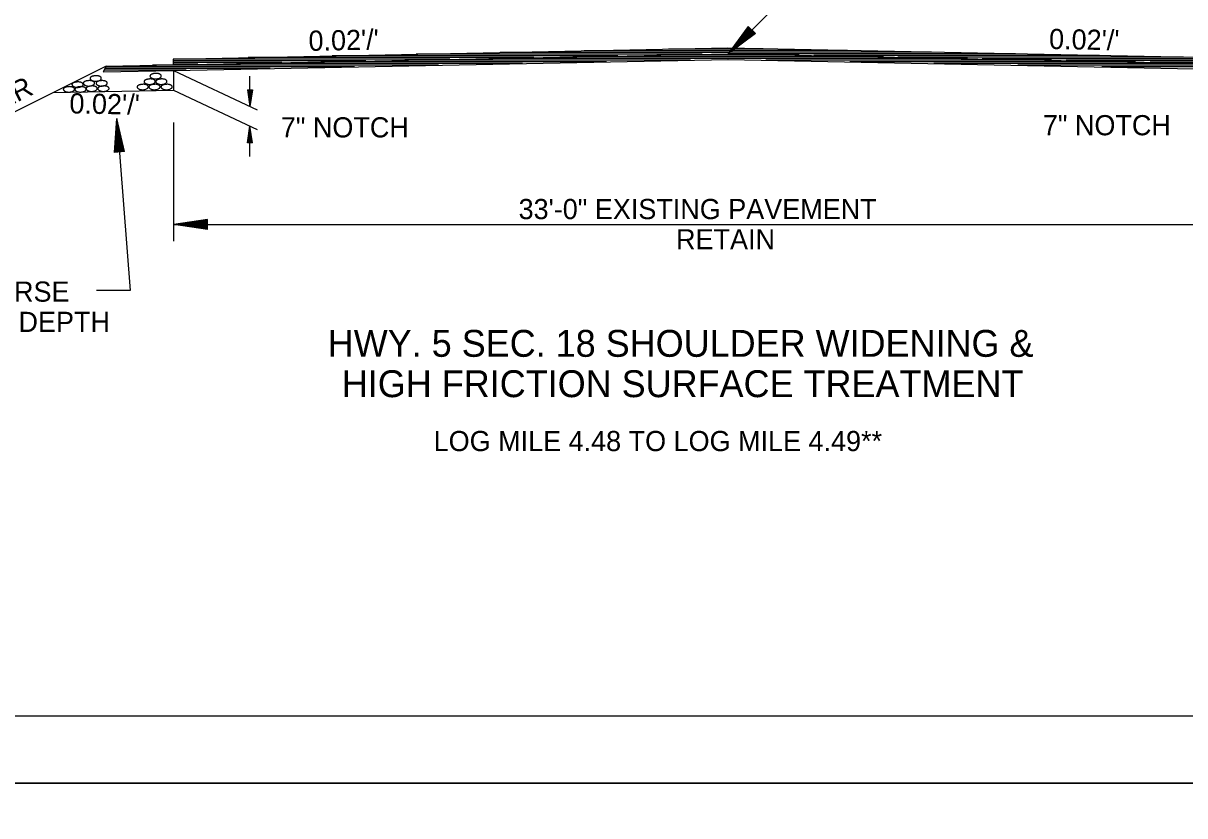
# Model space of a CAD drawing. Extents: x 2263886 to 2266026, y -3122850 to -3121850.
# Drawn here: x 2265382.12 to 2265416.66, y -3122444.79 to -3122421.22 of the extents above; entities that cross this region are included whole.
import ezdxf

# ---------------------------------------------------------------- set-up
doc = ezdxf.new("R2010")
doc.units = 0
for name, color, linetype in [('_CIVIL_CONSTRUCTION', 7, 'Continuous'), ('R_Border Notes', 7, 'Continuous'), ('R_Border Prem', 7, 'Continuous'), ('R_Draft', 7, 'Continuous')]:
    doc.layers.add(name, color=color, linetype=linetype)

msp = doc.modelspace()

# ---------------------------------------------------------------- linework, layer by layer
at = {"layer": '_CIVIL_CONSTRUCTION'}
for p, q in [((2265359.022, -3122443.82), (2265525.688, -3122443.82)), ((2265359.025, -3122443.817), (2265525.692, -3122443.817))]:
    msp.add_line(p, q, dxfattribs=at)
for points in [[(2265359.022, -3122337.151), (2265525.692, -3122337.151), (2265525.692, -3122443.82), (2265359.022, -3122443.82)], [(2265482.186, -3122339.098), (2265482.186, -3122344.038), (2265500.052, -3122344.038), (2265500.052, -3122345.498), (2265511.651, -3122345.498), (2265511.651, -3122357.664), (2265523.316, -3122357.664), (2265523.316, -3122441.828), (2265365.226, -3122441.828), (2265365.226, -3122339.098)], [(2265359.018, -3122443.82), (2265525.688, -3122443.82), (2265525.688, -3122550.488), (2265359.018, -3122550.488)]]:
    msp.add_lwpolyline(points, close=True, dxfattribs=at)
at = {"layer": 'R_Border Notes'}
for p, q in [((2265386.579, -3122422.287), (2265403.075, -3122421.957)), ((2265403.075, -3122421.957), (2265419.572, -3122422.287)), ((2265386.579, -3122422.287), (2265386.582, -3122422.457)), ((2265394.805, -3122422.292), (2265386.579, -3122422.292)), ((2265386.582, -3122422.457), (2265403.079, -3122422.127)), ((2265386.585, -3122422.627), (2265403.082, -3122422.297)), ((2265397.305, -3122422.242), (2265388.805, -3122422.242)), ((2265399.804, -3122422.192), (2265391.304, -3122422.192)), ((2265402.304, -3122422.142), (2265393.804, -3122422.142)), ((2265403.104, -3122422.092), (2265396.303, -3122422.092)), ((2265403.141, -3122422.042), (2265398.803, -3122422.042)), ((2265403.178, -3122421.992), (2265401.302, -3122421.992)), ((2265403.075, -3122422.297), (2265419.572, -3122422.627)), ((2265403.079, -3122422.127), (2265419.575, -3122422.457)), ((2265411.623, -3122422.128), (2265403.13, -3122422.128)), ((2265409.124, -3122422.078), (2265403.145, -3122422.078)), ((2265406.625, -3122422.028), (2265403.213, -3122422.028)), ((2265404.125, -3122421.978), (2265403.28, -3122421.978)), ((2265414.123, -3122422.178), (2265405.63, -3122422.178)), ((2265416.622, -3122422.228), (2265408.129, -3122422.228)), ((2265419.122, -3122422.278), (2265410.629, -3122422.278)), ((2265384.582, -3122422.497), (2265375.74, -3122426.918)), ((2265384.582, -3122422.497), (2265384.496, -3122422.668)), ((2265384.496, -3122422.668), (2265386.585, -3122422.627)), ((2265384.582, -3122422.497), (2265386.582, -3122422.457)), ((2265392.306, -3122422.342), (2265386.58, -3122422.342)), ((2265389.806, -3122422.392), (2265386.581, -3122422.392)), ((2265387.307, -3122422.442), (2265386.582, -3122422.442)), ((2265386.585, -3122422.627), (2265386.585, -3122423.21)), ((2265419.573, -3122422.328), (2265413.128, -3122422.328)), ((2265419.574, -3122422.378), (2265415.628, -3122422.378)), ((2265383.013, -3122423.281), (2265386.585, -3122423.21))]:
    msp.add_line(p, q, dxfattribs=at)
at = {"layer": 'R_Border Prem'}
for p, q in [((2265403.079, -3122422.127), (2265404.829, -3122420.377)), ((2265403.68, -3122421.313), (2265403.079, -3122422.127)), ((2265403.892, -3122421.526), (2265403.079, -3122422.127)), ((2265403.697, -3122421.331), (2265403.197, -3122422.009)), ((2265403.874, -3122421.508), (2265403.197, -3122422.009)), ((2265403.715, -3122421.349), (2265403.318, -3122421.887)), ((2265403.856, -3122421.49), (2265403.318, -3122421.887)), ((2265403.733, -3122421.367), (2265403.436, -3122421.769)), ((2265403.838, -3122421.472), (2265403.436, -3122421.769)), ((2265403.751, -3122421.385), (2265403.556, -3122421.649)), ((2265403.82, -3122421.454), (2265403.556, -3122421.649)), ((2265403.769, -3122421.403), (2265403.674, -3122421.531)), ((2265403.802, -3122421.436), (2265403.674, -3122421.531)), ((2265403.892, -3122421.526), (2265403.68, -3122421.313)), ((2265410.194, -3122422.269), (2265395.963, -3122422.269)), ((2265407.695, -3122422.219), (2265398.463, -3122422.219)), ((2265405.195, -3122422.169), (2265400.962, -3122422.169)), ((2265386.967, -3122422.619), (2265384.521, -3122422.619)), ((2265389.466, -3122422.569), (2265384.546, -3122422.569)), ((2265391.966, -3122422.519), (2265384.571, -3122422.519)), ((2265394.465, -3122422.469), (2265385.965, -3122422.469)), ((2265386.585, -3122422.627), (2265389.073, -3122423.799)), ((2265396.965, -3122422.419), (2265388.465, -3122422.419)), ((2265399.464, -3122422.369), (2265390.964, -3122422.369)), ((2265401.964, -3122422.319), (2265393.464, -3122422.319)), ((2265412.693, -3122422.319), (2265404.2, -3122422.319)), ((2265415.193, -3122422.369), (2265406.698, -3122422.369)), ((2265417.692, -3122422.419), (2265409.197, -3122422.419)), ((2265420.192, -3122422.469), (2265411.695, -3122422.469)), ((2265421.586, -3122422.519), (2265414.194, -3122422.519)), ((2265388.86, -3122423.698), (2265388.86, -3122422.798)), ((2265386.585, -3122423.21), (2265389.073, -3122424.382)), ((2265388.785, -3122423.198), (2265388.86, -3122423.698)), ((2265388.785, -3122423.198), (2265388.935, -3122423.198)), ((2265388.798, -3122423.198), (2265388.86, -3122423.615)), ((2265388.811, -3122423.198), (2265388.86, -3122423.529)), ((2265388.823, -3122423.198), (2265388.86, -3122423.446)), ((2265388.836, -3122423.198), (2265388.86, -3122423.361)), ((2265388.849, -3122423.198), (2265388.86, -3122423.277)), ((2265388.935, -3122423.198), (2265388.86, -3122423.698)), ((2265388.885, -3122423.198), (2265388.86, -3122423.361)), ((2265388.91, -3122423.198), (2265388.86, -3122423.529)), ((2265388.923, -3122423.198), (2265388.86, -3122423.615)), ((2265388.898, -3122423.198), (2265388.86, -3122423.446)), ((2265388.872, -3122423.198), (2265388.86, -3122423.277)), ((2265384.833, -3122425.063), (2265384.905, -3122424.054)), ((2265384.858, -3122425.061), (2265384.918, -3122424.221)), ((2265384.905, -3122424.054), (2265385.302, -3122429.167)), ((2265385.132, -3122425.04), (2265384.905, -3122424.054)), ((2265385.107, -3122425.042), (2265384.918, -3122424.221)), ((2265386.602, -3122427.704), (2265386.602, -3122424.175)), ((2265388.785, -3122424.782), (2265388.86, -3122424.282)), ((2265388.798, -3122424.782), (2265388.86, -3122424.365)), ((2265388.935, -3122424.782), (2265388.86, -3122424.282)), ((2265388.86, -3122425.182), (2265388.86, -3122424.282)), ((2265388.923, -3122424.782), (2265388.86, -3122424.365)), ((2265384.883, -3122425.059), (2265384.931, -3122424.392)), ((2265384.908, -3122425.057), (2265384.944, -3122424.558)), ((2265385.082, -3122425.044), (2265384.931, -3122424.392)), ((2265384.934, -3122425.055), (2265384.957, -3122424.727)), ((2265385.057, -3122425.046), (2265384.944, -3122424.558)), ((2265385.031, -3122425.048), (2265384.957, -3122424.727)), ((2265388.811, -3122424.782), (2265388.86, -3122424.451)), ((2265388.823, -3122424.782), (2265388.86, -3122424.535)), ((2265388.836, -3122424.782), (2265388.86, -3122424.619)), ((2265388.849, -3122424.782), (2265388.86, -3122424.703)), ((2265388.91, -3122424.782), (2265388.86, -3122424.451)), ((2265388.898, -3122424.782), (2265388.86, -3122424.535)), ((2265388.885, -3122424.782), (2265388.86, -3122424.619)), ((2265388.872, -3122424.782), (2265388.86, -3122424.703)), ((2265385.132, -3122425.04), (2265384.833, -3122425.063)), ((2265384.959, -3122425.053), (2265384.97, -3122424.894)), ((2265385.006, -3122425.049), (2265384.97, -3122424.894)), ((2265388.935, -3122424.782), (2265388.785, -3122424.782)), ((2265387.602, -3122427.054), (2265386.602, -3122427.204)), ((2265387.602, -3122427.079), (2265386.769, -3122427.204)), ((2265387.602, -3122427.105), (2265386.941, -3122427.204)), ((2265387.602, -3122427.13), (2265387.108, -3122427.204)), ((2265387.602, -3122427.354), (2265387.602, -3122427.054)), ((2265387.602, -3122427.354), (2265386.602, -3122427.204)), ((2265386.602, -3122427.204), (2265419.6, -3122427.204)), ((2265387.602, -3122427.329), (2265386.769, -3122427.204)), ((2265387.602, -3122427.304), (2265386.941, -3122427.204)), ((2265387.602, -3122427.279), (2265387.108, -3122427.204)), ((2265387.602, -3122427.155), (2265387.277, -3122427.204)), ((2265387.602, -3122427.253), (2265387.277, -3122427.204)), ((2265387.602, -3122427.181), (2265387.444, -3122427.204)), ((2265387.602, -3122427.228), (2265387.444, -3122427.204)), ((2265385.302, -3122429.167), (2265384.302, -3122429.167))]:
    msp.add_line(p, q, dxfattribs=at)
for points in [[(2265383.581, -3122423.015), (2265383.574, -3122423.026), (2265383.571, -3122423.036), (2265383.568, -3122423.049), (2265383.57, -3122423.057), (2265383.576, -3122423.07), (2265383.584, -3122423.08), (2265383.598, -3122423.091), (2265383.607, -3122423.099), (2265383.615, -3122423.102), (2265383.632, -3122423.111), (2265383.662, -3122423.12), (2265383.707, -3122423.128), (2265383.753, -3122423.128), (2265383.802, -3122423.121), (2265383.851, -3122423.105), (2265383.879, -3122423.086), (2265383.897, -3122423.066), (2265383.901, -3122423.049), (2265383.901, -3122423.034), (2265383.896, -3122423.018), (2265383.89, -3122423.01), (2265383.881, -3122423.002), (2265383.869, -3122422.995), (2265383.855, -3122422.986), (2265383.844, -3122422.982), (2265383.822, -3122422.974), (2265383.791, -3122422.969), (2265383.748, -3122422.967), (2265383.717, -3122422.969), (2265383.685, -3122422.972), (2265383.668, -3122422.976), (2265383.645, -3122422.981), (2265383.619, -3122422.99), (2265383.604, -3122422.998), (2265383.586, -3122423.011), (2265383.578, -3122423.018)], [(2265383.918, -3122422.975), (2265383.911, -3122422.986), (2265383.908, -3122422.996), (2265383.905, -3122423.009), (2265383.907, -3122423.017), (2265383.913, -3122423.03), (2265383.921, -3122423.04), (2265383.935, -3122423.051), (2265383.944, -3122423.059), (2265383.952, -3122423.062), (2265383.969, -3122423.071), (2265383.999, -3122423.08), (2265384.044, -3122423.088), (2265384.09, -3122423.088), (2265384.139, -3122423.081), (2265384.188, -3122423.065), (2265384.216, -3122423.046), (2265384.234, -3122423.026), (2265384.238, -3122423.009), (2265384.238, -3122422.994), (2265384.233, -3122422.978), (2265384.227, -3122422.97), (2265384.218, -3122422.962), (2265384.206, -3122422.955), (2265384.192, -3122422.946), (2265384.181, -3122422.942), (2265384.159, -3122422.934), (2265384.128, -3122422.929), (2265384.085, -3122422.927), (2265384.054, -3122422.929), (2265384.022, -3122422.932), (2265384.005, -3122422.936), (2265383.982, -3122422.941), (2265383.956, -3122422.95), (2265383.941, -3122422.958), (2265383.923, -3122422.971), (2265383.915, -3122422.978)], [(2265384.12, -3122422.829), (2265384.113, -3122422.84), (2265384.11, -3122422.85), (2265384.107, -3122422.863), (2265384.109, -3122422.871), (2265384.115, -3122422.884), (2265384.123, -3122422.894), (2265384.137, -3122422.905), (2265384.146, -3122422.913), (2265384.154, -3122422.916), (2265384.171, -3122422.925), (2265384.201, -3122422.934), (2265384.246, -3122422.942), (2265384.292, -3122422.942), (2265384.341, -3122422.935), (2265384.39, -3122422.919), (2265384.418, -3122422.9), (2265384.436, -3122422.88), (2265384.44, -3122422.863), (2265384.44, -3122422.848), (2265384.435, -3122422.832), (2265384.429, -3122422.824), (2265384.42, -3122422.816), (2265384.408, -3122422.809), (2265384.394, -3122422.8), (2265384.383, -3122422.796), (2265384.361, -3122422.788), (2265384.33, -3122422.783), (2265384.287, -3122422.781), (2265384.256, -3122422.783), (2265384.224, -3122422.786), (2265384.207, -3122422.79), (2265384.184, -3122422.795), (2265384.158, -3122422.804), (2265384.143, -3122422.812), (2265384.125, -3122422.825), (2265384.117, -3122422.832)], [(2265384.297, -3122422.975), (2265384.29, -3122422.986), (2265384.287, -3122422.996), (2265384.284, -3122423.009), (2265384.286, -3122423.017), (2265384.292, -3122423.03), (2265384.3, -3122423.04), (2265384.314, -3122423.051), (2265384.323, -3122423.059), (2265384.331, -3122423.062), (2265384.348, -3122423.071), (2265384.378, -3122423.08), (2265384.423, -3122423.088), (2265384.469, -3122423.088), (2265384.518, -3122423.081), (2265384.567, -3122423.065), (2265384.595, -3122423.046), (2265384.613, -3122423.026), (2265384.617, -3122423.009), (2265384.617, -3122422.994), (2265384.612, -3122422.978), (2265384.606, -3122422.97), (2265384.597, -3122422.962), (2265384.585, -3122422.955), (2265384.571, -3122422.946), (2265384.56, -3122422.942), (2265384.538, -3122422.934), (2265384.507, -3122422.929), (2265384.464, -3122422.927), (2265384.433, -3122422.929), (2265384.401, -3122422.932), (2265384.384, -3122422.936), (2265384.361, -3122422.941), (2265384.335, -3122422.95), (2265384.32, -3122422.958), (2265384.302, -3122422.971), (2265384.294, -3122422.978)], [(2265385.725, -3122422.926), (2265385.718, -3122422.937), (2265385.715, -3122422.947), (2265385.712, -3122422.96), (2265385.714, -3122422.968), (2265385.72, -3122422.981), (2265385.728, -3122422.991), (2265385.742, -3122423.002), (2265385.751, -3122423.01), (2265385.759, -3122423.013), (2265385.776, -3122423.022), (2265385.806, -3122423.031), (2265385.851, -3122423.039), (2265385.897, -3122423.039), (2265385.946, -3122423.032), (2265385.995, -3122423.016), (2265386.023, -3122422.997), (2265386.041, -3122422.977), (2265386.045, -3122422.96), (2265386.045, -3122422.945), (2265386.04, -3122422.929), (2265386.034, -3122422.921), (2265386.025, -3122422.913), (2265386.013, -3122422.906), (2265385.999, -3122422.897), (2265385.988, -3122422.893), (2265385.966, -3122422.885), (2265385.935, -3122422.88), (2265385.892, -3122422.878), (2265385.861, -3122422.88), (2265385.829, -3122422.883), (2265385.812, -3122422.887), (2265385.789, -3122422.892), (2265385.763, -3122422.901), (2265385.748, -3122422.909), (2265385.73, -3122422.922), (2265385.722, -3122422.929)], [(2265385.901, -3122422.761), (2265385.894, -3122422.772), (2265385.891, -3122422.782), (2265385.888, -3122422.795), (2265385.89, -3122422.803), (2265385.896, -3122422.816), (2265385.904, -3122422.826), (2265385.918, -3122422.837), (2265385.927, -3122422.845), (2265385.935, -3122422.848), (2265385.952, -3122422.857), (2265385.982, -3122422.866), (2265386.027, -3122422.874), (2265386.073, -3122422.874), (2265386.122, -3122422.867), (2265386.171, -3122422.851), (2265386.199, -3122422.832), (2265386.217, -3122422.812), (2265386.221, -3122422.795), (2265386.221, -3122422.78), (2265386.216, -3122422.764), (2265386.21, -3122422.756), (2265386.201, -3122422.748), (2265386.189, -3122422.741), (2265386.175, -3122422.732), (2265386.164, -3122422.728), (2265386.142, -3122422.72), (2265386.111, -3122422.715), (2265386.068, -3122422.713), (2265386.037, -3122422.715), (2265386.005, -3122422.718), (2265385.988, -3122422.722), (2265385.965, -3122422.727), (2265385.939, -3122422.736), (2265385.924, -3122422.744), (2265385.906, -3122422.757), (2265385.898, -3122422.764)], [(2265386.072, -3122422.926), (2265386.065, -3122422.937), (2265386.062, -3122422.947), (2265386.059, -3122422.96), (2265386.061, -3122422.968), (2265386.067, -3122422.981), (2265386.075, -3122422.991), (2265386.089, -3122423.002), (2265386.098, -3122423.01), (2265386.106, -3122423.013), (2265386.123, -3122423.022), (2265386.153, -3122423.031), (2265386.198, -3122423.039), (2265386.244, -3122423.039), (2265386.293, -3122423.032), (2265386.342, -3122423.016), (2265386.37, -3122422.997), (2265386.388, -3122422.977), (2265386.392, -3122422.96), (2265386.392, -3122422.945), (2265386.387, -3122422.929), (2265386.381, -3122422.921), (2265386.372, -3122422.913), (2265386.36, -3122422.906), (2265386.346, -3122422.897), (2265386.335, -3122422.893), (2265386.313, -3122422.885), (2265386.282, -3122422.88), (2265386.239, -3122422.878), (2265386.208, -3122422.88), (2265386.176, -3122422.883), (2265386.159, -3122422.887), (2265386.136, -3122422.892), (2265386.11, -3122422.901), (2265386.095, -3122422.909), (2265386.077, -3122422.922), (2265386.069, -3122422.929)], [(2265383.324, -3122423.155), (2265383.317, -3122423.166), (2265383.314, -3122423.176), (2265383.311, -3122423.189), (2265383.313, -3122423.197), (2265383.319, -3122423.21), (2265383.327, -3122423.22), (2265383.341, -3122423.231), (2265383.35, -3122423.239), (2265383.358, -3122423.242), (2265383.375, -3122423.251), (2265383.405, -3122423.26), (2265383.45, -3122423.268), (2265383.496, -3122423.268), (2265383.545, -3122423.261), (2265383.594, -3122423.245), (2265383.622, -3122423.226), (2265383.64, -3122423.206), (2265383.644, -3122423.189), (2265383.644, -3122423.174), (2265383.639, -3122423.158), (2265383.633, -3122423.15), (2265383.624, -3122423.142), (2265383.612, -3122423.135), (2265383.598, -3122423.126), (2265383.587, -3122423.122), (2265383.565, -3122423.114), (2265383.534, -3122423.109), (2265383.491, -3122423.107), (2265383.46, -3122423.109), (2265383.428, -3122423.112), (2265383.411, -3122423.116), (2265383.388, -3122423.121), (2265383.362, -3122423.13), (2265383.347, -3122423.138), (2265383.329, -3122423.151), (2265383.321, -3122423.158)], [(2265383.668, -3122423.155), (2265383.661, -3122423.166), (2265383.658, -3122423.176), (2265383.655, -3122423.189), (2265383.657, -3122423.197), (2265383.663, -3122423.21), (2265383.671, -3122423.22), (2265383.685, -3122423.231), (2265383.694, -3122423.239), (2265383.702, -3122423.242), (2265383.719, -3122423.251), (2265383.749, -3122423.26), (2265383.794, -3122423.268), (2265383.84, -3122423.268), (2265383.889, -3122423.261), (2265383.938, -3122423.245), (2265383.966, -3122423.226), (2265383.984, -3122423.206), (2265383.988, -3122423.189), (2265383.988, -3122423.174), (2265383.983, -3122423.158), (2265383.977, -3122423.15), (2265383.968, -3122423.142), (2265383.956, -3122423.135), (2265383.942, -3122423.126), (2265383.931, -3122423.122), (2265383.909, -3122423.114), (2265383.878, -3122423.109), (2265383.835, -3122423.107), (2265383.804, -3122423.109), (2265383.772, -3122423.112), (2265383.755, -3122423.116), (2265383.732, -3122423.121), (2265383.706, -3122423.13), (2265383.691, -3122423.138), (2265383.673, -3122423.151), (2265383.665, -3122423.158)], [(2265383.999, -3122423.134), (2265383.992, -3122423.145), (2265383.989, -3122423.155), (2265383.986, -3122423.168), (2265383.988, -3122423.176), (2265383.994, -3122423.189), (2265384.002, -3122423.199), (2265384.016, -3122423.21), (2265384.025, -3122423.218), (2265384.033, -3122423.221), (2265384.05, -3122423.23), (2265384.08, -3122423.239), (2265384.125, -3122423.247), (2265384.171, -3122423.247), (2265384.22, -3122423.24), (2265384.269, -3122423.224), (2265384.297, -3122423.205), (2265384.315, -3122423.185), (2265384.319, -3122423.168), (2265384.319, -3122423.153), (2265384.314, -3122423.137), (2265384.308, -3122423.129), (2265384.299, -3122423.121), (2265384.287, -3122423.114), (2265384.273, -3122423.105), (2265384.262, -3122423.101), (2265384.24, -3122423.093), (2265384.209, -3122423.088), (2265384.166, -3122423.086), (2265384.135, -3122423.088), (2265384.103, -3122423.091), (2265384.086, -3122423.095), (2265384.063, -3122423.1), (2265384.037, -3122423.109), (2265384.022, -3122423.117), (2265384.004, -3122423.13), (2265383.996, -3122423.137)], [(2265384.35, -3122423.134), (2265384.343, -3122423.145), (2265384.34, -3122423.155), (2265384.337, -3122423.168), (2265384.339, -3122423.176), (2265384.345, -3122423.189), (2265384.353, -3122423.199), (2265384.367, -3122423.21), (2265384.376, -3122423.218), (2265384.384, -3122423.221), (2265384.401, -3122423.23), (2265384.431, -3122423.239), (2265384.476, -3122423.247), (2265384.522, -3122423.247), (2265384.571, -3122423.24), (2265384.62, -3122423.224), (2265384.648, -3122423.205), (2265384.666, -3122423.185), (2265384.67, -3122423.168), (2265384.67, -3122423.153), (2265384.665, -3122423.137), (2265384.659, -3122423.129), (2265384.65, -3122423.121), (2265384.638, -3122423.114), (2265384.624, -3122423.105), (2265384.613, -3122423.101), (2265384.591, -3122423.093), (2265384.56, -3122423.088), (2265384.517, -3122423.086), (2265384.486, -3122423.088), (2265384.454, -3122423.091), (2265384.437, -3122423.095), (2265384.414, -3122423.1), (2265384.388, -3122423.109), (2265384.373, -3122423.117), (2265384.355, -3122423.13), (2265384.347, -3122423.137)], [(2265385.519, -3122423.085), (2265385.512, -3122423.096), (2265385.509, -3122423.106), (2265385.506, -3122423.119), (2265385.508, -3122423.127), (2265385.514, -3122423.14), (2265385.522, -3122423.15), (2265385.536, -3122423.161), (2265385.545, -3122423.169), (2265385.553, -3122423.172), (2265385.57, -3122423.181), (2265385.6, -3122423.19), (2265385.645, -3122423.198), (2265385.691, -3122423.198), (2265385.74, -3122423.191), (2265385.789, -3122423.175), (2265385.817, -3122423.156), (2265385.835, -3122423.136), (2265385.839, -3122423.119), (2265385.839, -3122423.104), (2265385.834, -3122423.088), (2265385.828, -3122423.08), (2265385.819, -3122423.072), (2265385.807, -3122423.065), (2265385.793, -3122423.056), (2265385.782, -3122423.052), (2265385.76, -3122423.044), (2265385.729, -3122423.039), (2265385.686, -3122423.037), (2265385.655, -3122423.039), (2265385.623, -3122423.042), (2265385.606, -3122423.046), (2265385.583, -3122423.051), (2265385.557, -3122423.06), (2265385.542, -3122423.068), (2265385.524, -3122423.081), (2265385.516, -3122423.088)], [(2265385.868, -3122423.085), (2265385.861, -3122423.096), (2265385.858, -3122423.106), (2265385.855, -3122423.119), (2265385.857, -3122423.127), (2265385.863, -3122423.14), (2265385.871, -3122423.15), (2265385.885, -3122423.161), (2265385.894, -3122423.169), (2265385.902, -3122423.172), (2265385.919, -3122423.181), (2265385.949, -3122423.19), (2265385.994, -3122423.198), (2265386.04, -3122423.198), (2265386.089, -3122423.191), (2265386.138, -3122423.175), (2265386.166, -3122423.156), (2265386.184, -3122423.136), (2265386.188, -3122423.119), (2265386.188, -3122423.104), (2265386.183, -3122423.088), (2265386.177, -3122423.08), (2265386.168, -3122423.072), (2265386.156, -3122423.065), (2265386.142, -3122423.056), (2265386.131, -3122423.052), (2265386.109, -3122423.044), (2265386.078, -3122423.039), (2265386.035, -3122423.037), (2265386.004, -3122423.039), (2265385.972, -3122423.042), (2265385.955, -3122423.046), (2265385.932, -3122423.051), (2265385.906, -3122423.06), (2265385.891, -3122423.068), (2265385.873, -3122423.081), (2265385.865, -3122423.088)], [(2265386.228, -3122423.085), (2265386.221, -3122423.096), (2265386.218, -3122423.106), (2265386.215, -3122423.119), (2265386.217, -3122423.127), (2265386.223, -3122423.14), (2265386.231, -3122423.15), (2265386.245, -3122423.161), (2265386.254, -3122423.169), (2265386.262, -3122423.172), (2265386.279, -3122423.181), (2265386.309, -3122423.19), (2265386.354, -3122423.198), (2265386.4, -3122423.198), (2265386.449, -3122423.191), (2265386.498, -3122423.175), (2265386.526, -3122423.156), (2265386.544, -3122423.136), (2265386.548, -3122423.119), (2265386.548, -3122423.104), (2265386.543, -3122423.088), (2265386.537, -3122423.08), (2265386.528, -3122423.072), (2265386.516, -3122423.065), (2265386.502, -3122423.056), (2265386.491, -3122423.052), (2265386.469, -3122423.044), (2265386.438, -3122423.039), (2265386.395, -3122423.037), (2265386.364, -3122423.039), (2265386.332, -3122423.042), (2265386.315, -3122423.046), (2265386.292, -3122423.051), (2265386.266, -3122423.06), (2265386.251, -3122423.068), (2265386.233, -3122423.081), (2265386.225, -3122423.088)]]:
    msp.add_spline(points, degree=3, dxfattribs=at)
at = {"layer": 'R_Draft'}
msp.add_line((2265523.316, -3122441.828), (2265365.226, -3122441.828), dxfattribs=at)

# ---------------------------------------------------------------- texts
at = {"layer": 'R_Border Prem'}
for s, rotation, p in [("0.02'/'", 1.1458, (2265390.608, -3122422.044)), ("0.02'/'", 358.8542, (2265412.618, -3122421.985)), ('2:1 OR FLATTER', 26.565, (2265376.799, -3122426.148)), ("0.02'/'", 358.854, (2265383.489, -3122423.9)), ('33\'-0" EXISTING PAVEMENT', 360, (2265396.849, -3122427.047)), ('RETAIN', 360, (2265401.531, -3122427.947))]:
    msp.add_text(s, height=0.6, rotation=rotation, dxfattribs=at).set_placement(p)
for s, height, p in [('7" NOTCH', 0.6, (2265389.779, -3122424.617)), ('7" NOTCH', 0.6, (2265412.438, -3122424.553)), ('AGGREGATE BASE COURSE', 0.6, (2265372.394, -3122429.503)), ('(CLASS 7) VAR. COMPACTED DEPTH', 0.6, (2265370.476, -3122430.403)), ('HWY. 5 SEC. 18 SHOULDER WIDENING &', 0.8, (2265391.175, -3122431.142)), ('HIGH FRICTION SURFACE TREATMENT', 0.8, (2265391.593, -3122432.342)), ('LOG MILE 4.48 TO LOG MILE 4.49**', 0.6, (2265394.323, -3122433.947))]:
    msp.add_text(s, height=height, dxfattribs=at).set_placement(p)

doc.saveas('drawing.dxf')
